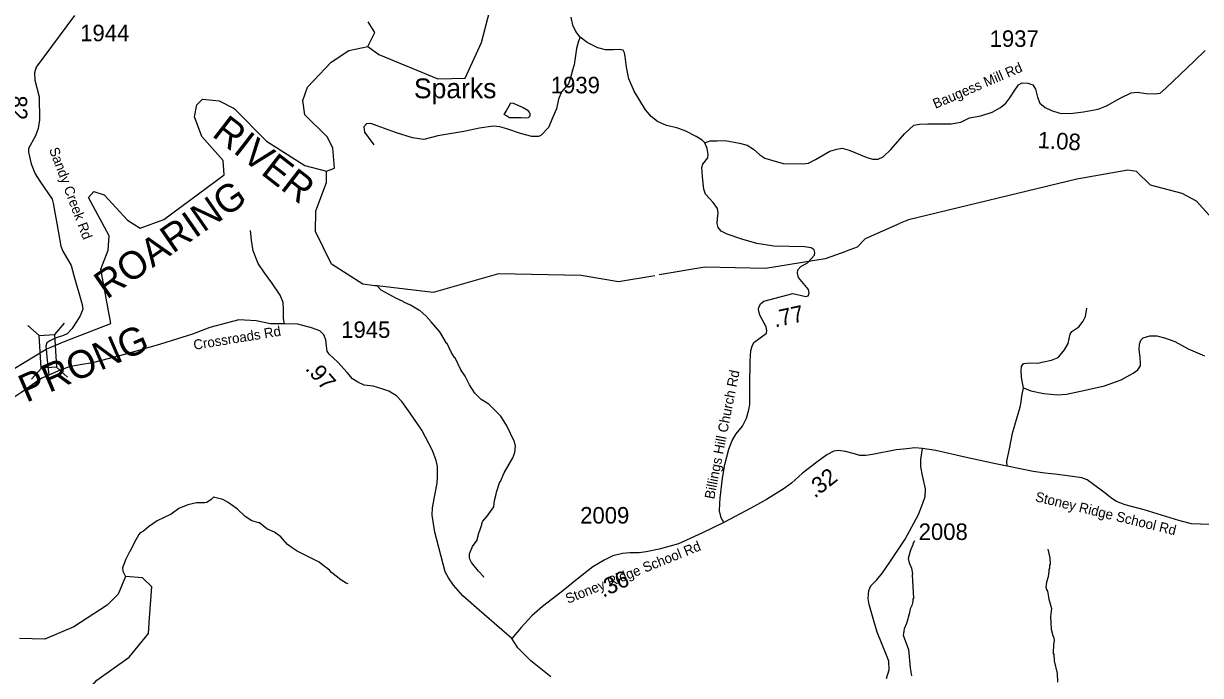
# Model space of a CAD drawing. Extents: x 1248089 to 1457196, y 820910 to 988753.
# Drawn here: x 1399058 to 1407965, y 933575 to 938509 of the extents above; entities that cross this region are included whole.
import ezdxf

# ---------------------------------------------------------------- set-up
doc = ezdxf.new("R2010")
doc.units = 0
for name, color, linetype in [('Exist Hydrographic Creek Single Shore', 7, 'Continuous'), ('Exist Hydrographic Misc Water Feature', 7, 'Continuous'), ('Exist Hydrographic River Shore', 7, 'Continuous'), ('Exist Hydrographic River Shore Label', 7, 'Continuous'), ('Exist Road Non-System Type 51', 7, 'Continuous'), ('Exist Road Secondary Structure Standard Bridge CELL', 7, 'Continuous'), ('Exist Road Secondary Type 41 Attributed', 7, 'Continuous'), ('Exist Road Secondary Type 51 Attributed', 7, 'Continuous'), ('Exist Road Secondary Type 51 Label', 7, 'Continuous'), ('Prop GRAU CAT1 Cell', 7, 'Continuous'), ('Prop Lane Lines', 7, 'Continuous'), ('Scratch_Level_4', 7, 'Continuous')]:
    doc.layers.add(name, color=color, linetype=linetype)

msp = doc.modelspace()

# ---------------------------------------------------------------- linework, layer by layer
at = {"layer": 'Exist Hydrographic Creek Single Shore'}
for points in [[(1401663.8, 938334.9), (1401745.8, 938274.1), (1402192.8, 938091.1), (1402400.8, 938096.8), (1402522.8, 938366.9), (1402586.8, 938608.5), (1402620.8, 938657.1), (1402905.9, 938717.1), (1403043.9, 938924.4), (1403185, 939001.2), (1403344.2, 938958.1), (1403500.3, 938745.9)], [(1401663.8, 938334.9), (1401715.8, 938442.2), (1401665.9, 938522.4)], [(1401715.6, 936525.2), (1401625.8, 936536.6), (1401387.8, 936689.1), (1401267.8, 936934.4), (1401270.8, 937091.9), (1401350.7, 937307.1), (1401351.8, 937392.4)], [(1408346, 936480.1), (1408291, 936606), (1408284, 936698), (1408188, 936883.8), (1407935, 937164.7), (1407827.9, 937222.6), (1407588, 937286.6), (1407481, 937390.5), (1407415, 937398.4), (1407030, 937330.6), (1405755.9, 937024.8), (1405693.8, 936997.4)], [(1405281.3, 936784.9), (1405123.9, 936728.9), (1404672.9, 936655.9), (1404213.9, 936665.1), (1403869.9, 936606.3)]]:
    msp.add_lwpolyline(points, dxfattribs=at)
at = {"layer": 'Exist Hydrographic Misc Water Feature'}
for points in [[(1402763.7, 937907.5), (1402838.8, 937873.7), (1402870.4, 937854.9), (1402883.9, 937838.5), (1402889.7, 937826.4), (1402889.3, 937808.4), (1402877, 937796.7), (1402856.9, 937793.2), (1402825, 937796), (1402736.9, 937796.2), (1402713.3, 937810.8), (1402696.7, 937821.1), (1402710.1, 937844.9), (1402745.6, 937908), (1402763.7, 937907.5)], [(1405690.3, 936995.9), (1405427.9, 936880.3), (1405367.9, 936815.8), (1405285.1, 936786.3)], [(1403837, 936600.7), (1403560.9, 936553.5), (1403278.9, 936601.8), (1402653.9, 936614.5), (1402158.9, 936473.4), (1401734.6, 936522.8), (1401715.6, 936525.2)], [(1402542.9, 934316.5), (1402539.1, 934324.6), (1402500.1, 934365.5), (1402449.6, 934430.9), (1402436.3, 934455.2), (1402432.6, 934471.2), (1402433.2, 934495.2), (1402456.9, 934551.7), (1402491.7, 934597.9), (1402490.8, 934604.2), (1402505.2, 934661.5), (1402508.9, 934665.4), (1402526.6, 934717), (1402526.7, 934725), (1402535.2, 934742.7), (1402568.1, 934780), (1402617.9, 934850.7), (1402623, 934898.6), (1402636.1, 934946.3), (1402636.5, 934962.2), (1402662.5, 935041.6), (1402668.1, 935043.9), (1402696.1, 935108.8), (1402760.8, 935223.2), (1402775.8, 935262.9), (1402781, 935310.7), (1402773.7, 935342.9), (1402716.6, 935464.3), (1402670.4, 935537.5), (1402580.6, 935627.7), (1402521.4, 935663.2), (1402472.6, 935710.5), (1402432.1, 935775.5), (1402401.6, 935840.3), (1402368.8, 935889.1), (1402325, 935978.2), (1402319.9, 935980.8), (1402294.1, 936023), (1402263.6, 936087.8), (1402258.6, 936090.4), (1402209.7, 936175.1), (1402143.6, 936252.7), (1402104.6, 936295.7), (1402057.7, 936336.9), (1402049.7, 936339.1), (1401987, 936378.6), (1401935.1, 936400), (1401932, 936405.2), (1401875.8, 936429.5), (1401765.4, 936492.2), (1401734.6, 936522.8)], [(1401515.6, 934268.1), (1401499.7, 934274.5), (1401460.4, 934299.5), (1401389.7, 934355.3), (1401374.1, 934371.7), (1401350.5, 934390.3), (1401334.8, 934398.7), (1401295.5, 934431.7), (1401129.5, 934515.7), (1401090.1, 934540.8), (1401056.7, 934565.6), (1401004.1, 934624.9), (1400956.9, 934660.1), (1400899.6, 934685.5), (1400842.7, 934730.9), (1400837.6, 934729.6), (1400787, 934744.4), (1400735.8, 934777.6), (1400677.2, 934833.1), (1400606.4, 934884.8), (1400566.8, 934905.9), (1400495.4, 934925.6), (1400478.9, 934906.1), (1400446.4, 934884.8), (1400430.3, 934881.3), (1400366.3, 934882.9), (1400300.8, 934867.4), (1400233.2, 934838.2), (1400176.2, 934795.6), (1400069, 934746.2), (1400003.9, 934699.9), (1399965, 934666.9), (1399940.7, 934653.4), (1399931.7, 934642.7), (1399896, 934579.6), (1399865.4, 934515.3), (1399860.4, 934511), (1399833, 934455.8), (1399806.3, 934388.7), (1399809.7, 934364.7), (1399828.5, 934324.6)], [(1405800.1, 934595.3), (1405787.5, 934571.6), (1405787.4, 934563.6), (1405770.3, 934524), (1405752.8, 934460.5), (1405762, 934428.2), (1405779.1, 934387.8), (1405786, 934343.6), (1405784.2, 934336.6), (1405793.5, 934159.4), (1405789.4, 934151.5), (1405789, 934135.5), (1405780.2, 934103.7), (1405767.7, 934080), (1405762.9, 934048.1), (1405740.9, 933968.7), (1405724, 933929.1), (1405719.6, 933913.2), (1405719.1, 933889.2), (1405714.9, 933881.3), (1405756.2, 933772.2), (1405767.9, 933633.6), (1405777.4, 933571.7)], [(1406810.7, 934530.1), (1406825.1, 934465.7), (1406827.9, 934417.6), (1406823.7, 934409.7), (1406823.2, 934385.7), (1406819, 934377.8), (1406818.4, 934353.9), (1406814.2, 934346), (1406813.6, 934322), (1406800.6, 934282.3), (1406795.7, 934242.4), (1406799.3, 934226.3), (1406807, 934212.2), (1406817.5, 934153.8), (1406837.1, 934082.1), (1406830.4, 934021.5), (1406836.1, 933925.4), (1406846.9, 933877.1), (1406854.5, 933860.9), (1406857.9, 933836.8), (1406853.3, 933812.9), (1406851.6, 933741), (1406855.4, 933732.9), (1406858.2, 933684.8), (1406881.3, 933588.8), (1406883.1, 933525.4)]]:
    msp.add_lwpolyline(points, dxfattribs=at)
at = {"layer": 'Exist Hydrographic River Shore'}
for points in [[(1401351.8, 937392.4), (1401410.8, 937414.2), (1401397.8, 937565.5), (1401357.8, 937648.3), (1401185.8, 937819.2), (1401171.8, 937927.8), (1401206.8, 938028.9), (1401385.8, 938215.7), (1401520.8, 938304.9), (1401663.8, 938334.9)], [(1399228.5, 936043.5), (1399374.2, 936105.3), (1399717.7, 936239.5), (1399641.9, 936650.6), (1399698, 936793.7), (1399707.1, 936902.4), (1399549.6, 937192.2), (1399591.3, 937237.5), (1399669.1, 937212.1), (1399843.7, 937022.3), (1399941.7, 936961.1), (1400118.8, 937026.5), (1400575.8, 937365.4), (1400569.8, 937473.8), (1400406.8, 937654.4), (1400351.7, 937803.2), (1400369.8, 937894.8), (1400412.7, 937936.6), (1400537.8, 937924.2), (1400652.8, 937866.1), (1400897.8, 937618.2), (1401185.8, 937435.2), (1401351.8, 937392.4)], [(1398560.2, 935641.5), (1399228.5, 936043.5)], [(1398997.8, 932462.8), (1399101.7, 932628.1), (1399209.8, 933016.6), (1399287.8, 933166.1), (1399612.8, 933540.3), (1399857.8, 933712.7), (1400003.8, 933893.6), (1400011.1, 934011.7), (1400029.7, 934245.9), (1399959.6, 934315.1), (1399828.5, 934324.6), (1399775.1, 934190.2), (1399690.7, 934106.7), (1399437.8, 933944.4), (1399218.7, 933850.4), (1399026.8, 933854.1)]]:
    msp.add_lwpolyline(points, dxfattribs=at)
at = {"layer": 'Exist Road Non-System Type 51'}
for points in [[(1403271.1, 938405.4), (1403257.1, 938375.8), (1403243.7, 938319.9), (1403225.8, 938196.9), (1403212.4, 938156.7), (1403196.8, 938098.6), (1403183.4, 938053.9), (1403129.8, 937991.3), (1403107.4, 937937.7), (1403091.8, 937863.9), (1403065, 937801.3), (1403031.5, 937723.1), (1402973.4, 937662.7), (1402955.5, 937653.8), (1402904.2, 937653.8), (1402819.3, 937676.1), (1402716.5, 937711.9), (1402662.9, 937727.5), (1402611.6, 937732), (1402508.8, 937718.6), (1402390.4, 937691.8), (1402193.9, 937658.3), (1402086.7, 937631.4), (1402001.8, 937644.8), (1401872.2, 937685.1), (1401733.8, 937734.3), (1401687.5, 937752.1), (1401654, 937749.9), (1401633.9, 937727.5), (1401638.4, 937687.3), (1401665.2, 937649.3), (1401709.8, 937591.2)], [(1401034.3, 936236), (1401025.1, 936278), (1401025.1, 936347.5), (1401022.2, 936397.8), (1401001.5, 936452.5), (1400937.9, 936545.7), (1400881.8, 936622.6), (1400834.5, 936693.6), (1400796.1, 936788.2), (1400784.2, 936869.6), (1400775.4, 936942.1)], [(1406625.6, 935752.5), (1406615.8, 935801.9), (1406612.1, 935835.4), (1406608.3, 935883.8), (1406610.2, 935913.5), (1406626.9, 935935.8), (1406679, 935941.4), (1406734.8, 935937.7), (1406764.5, 935947), (1406838.9, 935961.9), (1406887.2, 935982.4), (1406917, 936014), (1406937.4, 936040), (1406965.3, 936086.6), (1406980.2, 936157.3), (1406991.3, 936177.7), (1407045.3, 936214.9), (1407076.9, 936255.9), (1407095.5, 936293.1), (1407106.6, 936354.5)], [(1406625.6, 935752.5), (1406680.6, 935729.5), (1406779.9, 935709.2), (1406884.8, 935700), (1406951.1, 935703.7), (1407092.8, 935735), (1407240, 935768.1), (1407365.1, 935812.3), (1407457.1, 935862.1), (1407490.2, 935887.8), (1407510.5, 935919.1), (1407512.3, 935933.9), (1407508.6, 935985.4), (1407501.3, 936042.5), (1407505, 936083), (1407514.2, 936112.5), (1407530.7, 936130.9), (1407582.2, 936145.6), (1407635.6, 936145.6), (1407692.7, 936130.9), (1407771.8, 936103.3), (1407873, 936046.2), (1407996.3, 935994.6)], [(1406502, 935158.4), (1406501.1, 935198.1), (1406519.7, 935291.1), (1406543.8, 935408.3), (1406579.2, 935529.2), (1406601.5, 935605.5), (1406608.9, 935646.5), (1406614.5, 935689.3), (1406625.6, 935752.5)]]:
    msp.add_lwpolyline(points, dxfattribs=at)
at = {"layer": 'Exist Road Secondary Structure Standard Bridge CELL'}
for p, q in [((1399091.2, 936223.7), (1399176.1, 936148.9)), ((1399366.5, 936241.1), (1399291.7, 936156.2)), ((1399193.8, 935901.6), (1399119, 935816.7)), ((1399306.8, 935908.8), (1399391.7, 935834))]:
    msp.add_line(p, q, dxfattribs=at)
msp.add_lwpolyline([(1399291.7, 936156.2), (1399307.3, 935908.8), (1399191.7, 935901.5), (1399176.1, 936148.9)], close=True, dxfattribs=at)
at = {"layer": 'Exist Road Secondary Type 41 Attributed'}
msp.add_lwpolyline([(1404214.8, 937606), (1404253.5, 937620.3), (1404306.5, 937622.3), (1404367.7, 937624.3), (1404475.8, 937603.9), (1404534.9, 937587.6), (1404581.8, 937559), (1404630.8, 937516.2), (1404669.5, 937489.6), (1404712.4, 937477.4), (1404806.2, 937450.9), (1404953, 937446.8), (1404999.9, 937452.9), (1405050.9, 937479.4), (1405161, 937542.7), (1405214, 937559), (1405252.8, 937565.2), (1405305.8, 937550.9), (1405434.2, 937497.8), (1405483.2, 937483.5), (1405526, 937483.5), (1405564.8, 937499.8), (1405621.9, 937557), (1405725.9, 937675.4), (1405796.1, 937740.4), (1405839, 937748.6), (1405902.2, 937750.6), (1406079.6, 937750.6), (1406151, 937762.8), (1406216.2, 937795.5), (1406303.9, 937809.8), (1406389.6, 937838.3), (1406452.8, 937873), (1406491.5, 937907.7), (1406522.1, 937946.5), (1406554.7, 937997.5), (1406587.4, 938044.5), (1406617.1, 938060.6), (1406660, 938058.5), (1406696.7, 938044.2), (1406717.1, 938013.6), (1406731.3, 937952.4), (1406749.7, 937907.5), (1406790.5, 937874.9), (1406837.4, 937850.4), (1406900.6, 937830), (1406978.1, 937827.9), (1407080.1, 937842.2), (1407190.2, 937860.6), (1407255.4, 937887.1), (1407363.5, 937946.3), (1407442.1, 937984.9), (1407487, 937989), (1407554.3, 937980.9), (1407619.5, 937976.8), (1407660.3, 937982.9), (1407703.1, 938019.6), (1407919.3, 938227.8), (1408000.5, 938304.7)], dxfattribs=at)
at = {"layer": 'Exist Road Secondary Type 51 Attributed'}
for points in [[(1399444, 938571.1), (1399154.6, 938178.7), (1399139.9, 938135.7), (1399143.9, 938080.6), (1399176.1, 937955.7), (1399178.8, 937780.8), (1399168, 937714.9), (1399147.9, 937658.5), (1399095.5, 937563.2), (1399094.4, 937535.6), (1399114.5, 937447), (1399145.4, 937371.8), (1399180.3, 937315.3), (1399274.2, 937179.7), (1399282.1, 937149.3), (1399323.7, 936925), (1399341, 936825), (1399355.8, 936787.3), (1399417.6, 936677.2), (1399438.9, 936603.3), (1399502.5, 936382), (1399506, 936347.8), (1399487.2, 936297.2), (1399462.5, 936256), (1399422.5, 936198.3), (1399387.2, 936161.8), (1399361.3, 936147.7), (1399297.8, 936128.9), (1399257.8, 936108.9), (1399234.3, 936093.6), (1399226, 936066.5), (1399228.5, 936043.5)], [(1404214.8, 937606), (1404195.3, 937627.1), (1404148.1, 937655), (1404070.8, 937695.8), (1404002.2, 937719.4), (1403925, 937738.7), (1403856.3, 937768.8), (1403807, 937805.3), (1403766.2, 937856.8), (1403678.7, 937997.5), (1403640.1, 938091.9), (1403620.8, 938180), (1403612.2, 938259.4), (1403605.7, 938287.3), (1403595, 938306.6), (1403567.1, 938313.1), (1403522.1, 938310.9), (1403462, 938310.9), (1403404.1, 938326), (1403324.7, 938364.6), (1403271.1, 938405.4), (1403238.9, 938448.4), (1403215.3, 938497.7), (1403202.4, 938557.8)], [(1404358.6, 934733), (1404338, 934767.7), (1404325.9, 934820.5), (1404328.1, 934875.5), (1404330.3, 934916.7), (1404347.9, 935067.3), (1404366.5, 935171.4), (1404396.2, 935289), (1404421.5, 935353.8), (1404451.1, 935403.3), (1404499.2, 935461), (1404528.8, 935521.5), (1404546.4, 935585.2), (1404554.1, 935624.8), (1404554.1, 935770.4), (1404557.4, 935952.9), (1404561.7, 936035.4), (1404572.7, 936067.3), (1404585.7, 936094.2), (1404680.2, 936166.8), (1404683.5, 936186.6), (1404678, 936214.1), (1404631.8, 936303.1), (1404621.7, 936345.5), (1404622.8, 936363.1), (1404639.3, 936389.5), (1404660.2, 936408.2), (1404879.9, 936466.5), (1404977.6, 936443.4), (1404997.4, 936447.8), (1405002.9, 936469.8), (1404999.6, 936496.2), (1404924.2, 936586.8), (1404916.5, 936618.7), (1404918.7, 936645.1), (1404940.7, 936669.3), (1404991.2, 936698.9), (1405045.1, 936755), (1405046.2, 936775.9), (1405040.7, 936795.7), (1405019.8, 936812.2), (1404968.2, 936818.8), (1404735.3, 936824.3), (1404609, 936845.1), (1404493.6, 936878.1), (1404383.8, 936916), (1404337.6, 936938), (1404315.7, 936964.4), (1404306.9, 936995.2), (1404309.1, 937032.6), (1404315.7, 937076.5), (1404309.1, 937109.5), (1404276.1, 937155.7), (1404219, 937217.3), (1404205.8, 937256.8), (1404197, 937349.2), (1404192.6, 937419.5), (1404199.2, 937443.7), (1404236.6, 937492.1), (1404238.8, 937518.5), (1404232.2, 937562.4), (1404214.8, 937606)], [(1402754.7, 933854), (1402507.2, 934069.1), (1402382.7, 934178.6), (1402311.1, 934258.7), (1402273.5, 934314.5), (1402248.9, 934360.7), (1402170.6, 934659.5), (1402150.2, 934787.3), (1402153.4, 934843.1), (1402170.6, 934939.2), (1402188.8, 935029.4), (1402192, 935077.7), (1402190.9, 935157.1), (1402180.2, 935203.3), (1402152.4, 935277.9), (1402073, 935431.4), (1401983.3, 935559.6), (1401921.1, 935648.7), (1401881.4, 935690.5), (1401823.5, 935726), (1401768.8, 935745.3), (1401704.4, 935763.5), (1401636.9, 935773.2), (1401588.6, 935794.7), (1401547.8, 935819.4), (1401506.3, 935867.2), (1401437.7, 935945.6), (1401370.1, 936007.8), (1401357.2, 936030.4), (1401350.8, 936066.9), (1401346.5, 936115.2), (1401330.4, 936152.2), (1401300.3, 936184.4), (1401238.1, 936205.9), (1401135.2, 936233.8), (1401034.3, 936236), (1400927, 936236), (1400819.8, 936259.6), (1400686.8, 936266), (1400600.9, 936244.5), (1400468.8, 936208.2), (1400337.9, 936158.8), (1400093.4, 936081.5), (1399831.6, 936006.4), (1399580.2, 935941.6), (1399486.1, 935926.3), (1399403.7, 935909.8), (1399322.6, 935881.6), (1399249.6, 935848.6)], [(1399228.5, 936043.5), (1399234.3, 935985.8), (1399249.6, 935848.6)], [(1399249.6, 935848.6), (1399196.7, 935824.5), (1399147.3, 935791.5), (1399036.7, 935713.9), (1398930.9, 935643.2), (1398857.9, 935577.3), (1398796.8, 935513.7), (1398747.4, 935447.8), (1398712.1, 935391.3), (1398700.3, 935224.2), (1398707.5, 935097.4), (1398730.8, 935010.2), (1398740.6, 934946.3), (1398735.7, 934897.1), (1398721, 934866.4), (1398697.7, 934840.6), (1398654.7, 934811.1), (1398583.6, 934772.9)], [(1405861.3, 935292.4), (1405803.4, 935298.9), (1405743.3, 935290.3), (1405661.8, 935283.9), (1405483.7, 935247.4), (1405432.3, 935240.9), (1405387.2, 935240.9), (1405337.9, 935255.9), (1405279.9, 935271), (1405226.3, 935277.4), (1405189.8, 935273.1), (1405138.3, 935245.2), (1405061.1, 935189.4), (1404953.8, 935105.7), (1404870.2, 935030.5), (1404807.9, 934985.4), (1404681.4, 934908.1), (1404567.7, 934843.7), (1404358.6, 934733)], [(1405589.9, 933551.6), (1405608.6, 933618.9), (1405607.3, 933683.7), (1405588.7, 933727.9), (1405518.9, 933903.6), (1405494, 933987.7), (1405459.2, 934112.3), (1405449.2, 934157.1), (1405456.7, 934219.4), (1405471.2, 934252.8), (1405516, 934300.1), (1405558.3, 934352.5), (1405615.6, 934432.2), (1405730.1, 934606.6), (1405832.2, 934793.5), (1405864.5, 934878.2), (1405882, 934930.5), (1405884.5, 934987.8), (1405862.1, 935087.5), (1405849.6, 935154.8), (1405849.6, 935209.6), (1405861.3, 935292.4)], [(1408033.5, 934718.3), (1407898.4, 934723.7), (1407801.8, 934747.3), (1407538.2, 934829.9), (1407394.5, 934866.4), (1407330.1, 934892.1), (1407293.7, 934915.7), (1407233.6, 934963), (1407156.4, 935020.9), (1407107, 935055.3), (1407068.4, 935070.3), (1406997.6, 935081.1), (1406862.4, 935098.2), (1406787.4, 935106.8), (1406699.4, 935119.7), (1406502, 935158.4), (1406414, 935177.7), (1406182.3, 935227.1), (1405961.4, 935278.6), (1405861.3, 935292.4)], [(1404358.6, 934733), (1404197.7, 934655.7), (1404015.4, 934572), (1403869.5, 934531.2), (1403770.8, 934509.7), (1403718.1, 934504.2), (1403647.3, 934504.2), (1403591.5, 934497.8), (1403518.6, 934480.6), (1403452.1, 934448.4), (1403366.3, 934396.8), (1403248.3, 934304.5), (1403128.1, 934205.8), (1402986.5, 934096.3), (1402905, 934025.4), (1402823.5, 933937.4), (1402754.7, 933854)], [(1403049.3, 933564.8), (1402896.2, 933685.7), (1402837.7, 933745.5), (1402799.1, 933785.4), (1402754.7, 933854)]]:
    msp.add_lwpolyline(points, dxfattribs=at)

# ---------------------------------------------------------------- texts
at = {"layer": 'Exist Hydrographic River Shore Label'}
for s, rotation, p in [('RIVER', 322.23359, (1400476.1, 937661.8)), ('ROARING', 34.71411, (1399687.6, 936418.2)), ('N. PRONG', 23.42689, (1398749.9, 935495.4))]:
    msp.add_text(s, height=210, rotation=rotation, dxfattribs=at).set_placement(p)
at = {"layer": 'Exist Road Secondary Type 51 Label'}
for s, rotation, p in [('Baugess Mill Rd', 23.19651, (1405959.2, 937863.3)), ('Sandy Creek Rd', 290.68458, (1399250.2, 937555.6)), ('Crossroads Rd', 9.26382, (1400350.2, 936039.1)), ('Billings Hill Church Rd', 78.78105, (1404284.8, 934905.6)), ('Stoney Ridge School Rd', 346.25097, (1406709.8, 934895.1)), ('Stoney Ridge School Rd', 21.93173, (1403177.8, 934117.4))]:
    msp.add_text(s, height=75, rotation=rotation, dxfattribs=at).set_placement(p)
at = {"layer": 'Prop GRAU CAT1 Cell'}
for s, rotation, p in [('.82', 270.86744, (1398958.9, 938009.5)), ('1.08', 356.61952, (1406731.1, 937567.5)), ('.77', 12.10415, (1404745.4, 936209)), ('.97', 310.96006, (1401185.3, 935894.2)), ('.32', 37.97512, (1405046, 934913.2)), ('.36', 25.83865, (1403445.3, 934162.2))]:
    msp.add_text(s, height=125, rotation=rotation, dxfattribs=at).set_placement(p)
at = {"layer": 'Prop Lane Lines'}
for s, p in [('1944', (1399486.5, 938375.3)), ('1937', (1406369.8, 938332.6)), ('1939', (1403048.5, 937981)), ('1945', (1401462.3, 936129.9)), ('2009', (1403270.9, 934724.9)), ('2008', (1405832.7, 934600.6))]:
    msp.add_text(s, height=125, dxfattribs=at).set_placement(p)
at = {"layer": 'Scratch_Level_4'}
msp.add_text('Sparks', height=150, dxfattribs=at).set_placement((1402012.7, 937943.7))

doc.saveas('drawing.dxf')
